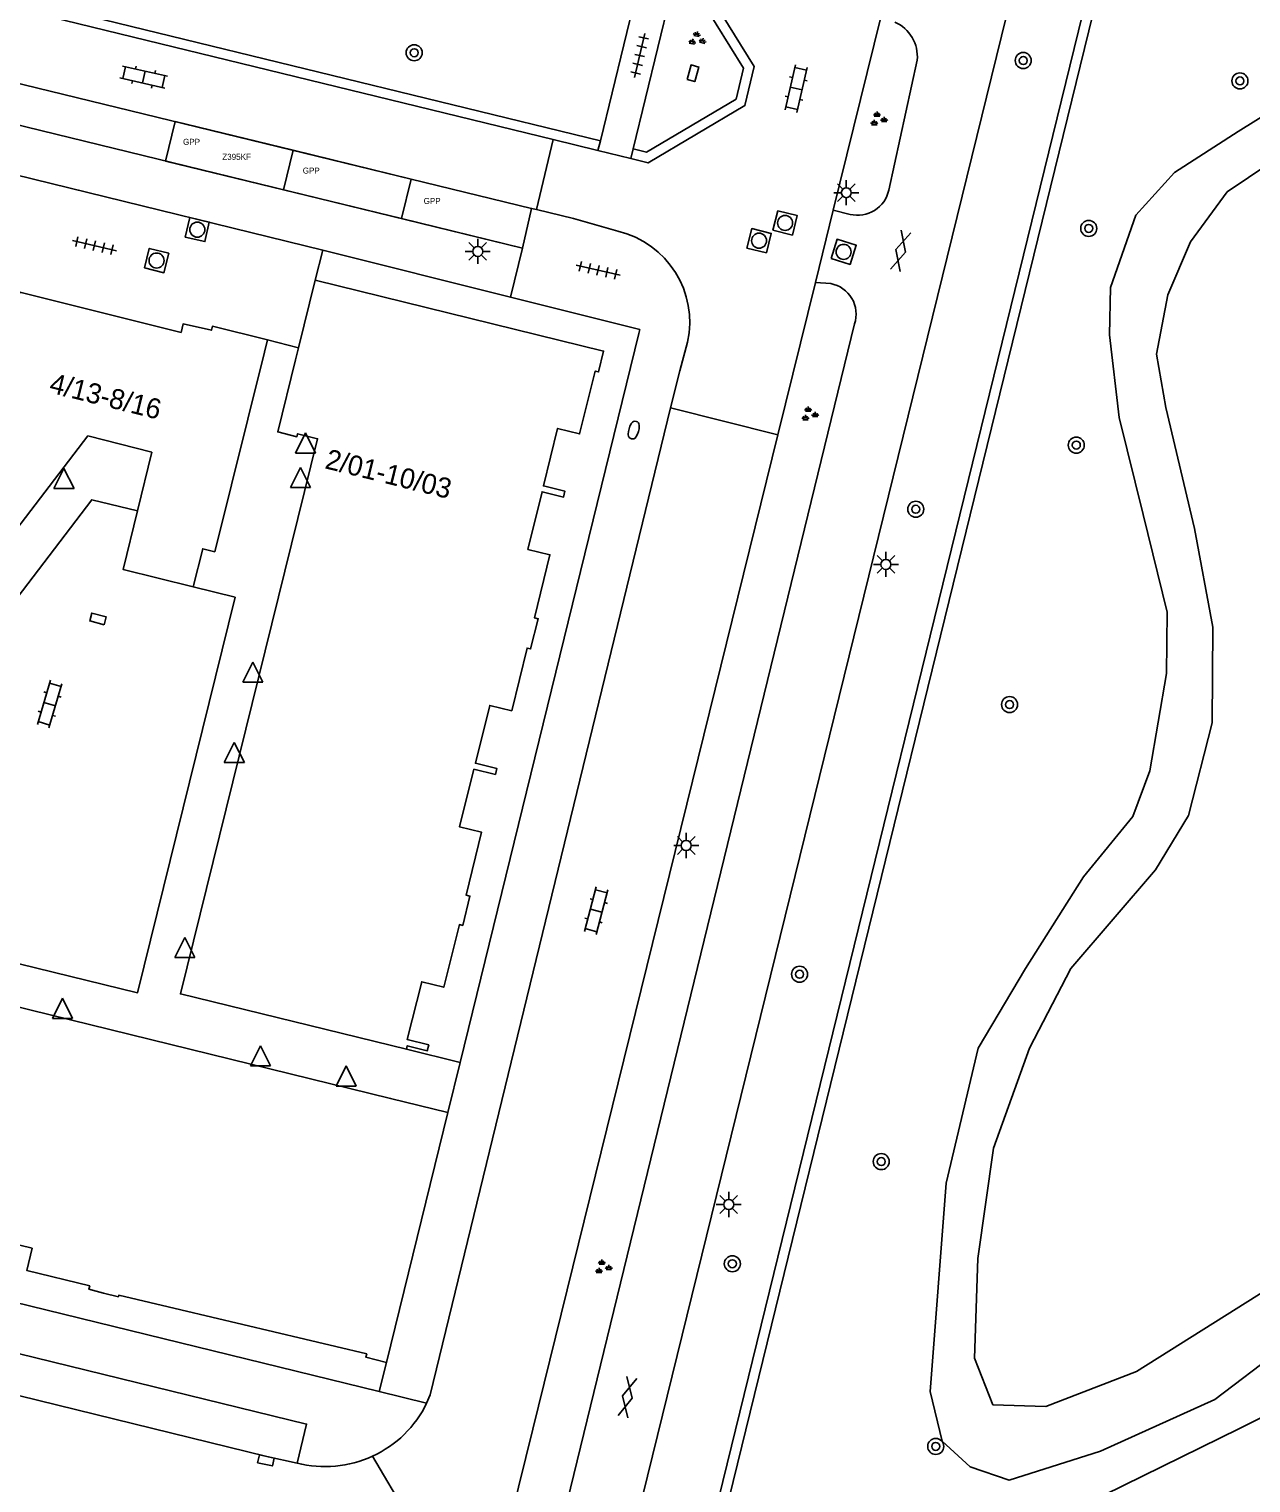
# Model space of a CAD drawing. Extents: x 125000 to 129004, y 397500 to 399008.
# Drawn here: x 126756.2 to 126817.1, y 397867.8 to 397940.2 of the extents above; entities that cross this region are included whole.
import ezdxf

# ---------------------------------------------------------------- set-up
doc = ezdxf.new("R2010")
doc.units = 0
for name, color, linetype in [('bp-anno-kenteken', 7, 'Continuous'), ('bp-grn-parkeervak', 7, 'Continuous'), ('gg-afsc-faunaraster', 7, 'Continuous'), ('gg-afsc-hekwerk', 7, 'Continuous'), ('gg-afsc-muur', 7, 'Continuous'), ('gg-anno-huisnummerreeks BGT', 7, 'Continuous'), ('gg-bbg-hoofdgebouw', 7, 'Continuous'), ('gg-knt-BGT kruinlijn', 7, 'Continuous'), ('gg-knt-bovenkant onderkant talud', 7, 'Continuous'), ('gg-knt-verharding', 7, 'Continuous'), ('gg-knt-verharding nz', 7, 'Continuous'), ('gt-grn-groengrens', 7, 'Continuous'), ('gt-grn-weggrens', 7, 'Continuous'), ('gt-symb-boom', 7, 'Continuous'), ('gt-symb-brandkraan', 7, 'Continuous'), ('gt-symb-gesloten verharding', 7, 'Continuous'), ('gt-symb-groenvak', 7, 'Continuous'), ('gt-symb-klinker verharding', 7, 'Continuous'), ('gt-symb-kolk', 7, 'Continuous'), ('gt-symb-kolk center center', 7, 'Continuous'), ('gt-symb-lichtmast', 7, 'Continuous'), ('gt-symb-rioolschacht', 7, 'Continuous'), ('gt-symb-tegel verharding', 7, 'Continuous'), ('gt-symb-waterafsluiter', 7, 'Continuous'), ('kenmerkpunt gehandicapten parkeerplaats', 7, 'Continuous')]:
    doc.layers.add(name, color=color, linetype=linetype)

# ---------------------------------------------------------------- blocks, each defined once
blk = doc.blocks.new('gt0-RS')
at = {"layer": 'gt-symb-rioolschacht'}
blk.add_lwpolyline([(-0.5, -0.5), (0.5, -0.5), (0.5, 0.5), (-0.5, 0.5)], close=True, dxfattribs=at)
blk.add_circle((0, 0), 0.375, dxfattribs=at)
blk = doc.blocks.new('gt0-BOOM')
at = {"layer": 'gt-symb-boom'}
for radius in [0.4, 0.2]:
    blk.add_circle((0, 0), radius, dxfattribs=at)
blk = doc.blocks.new('gt0-LMAST')
at = {"layer": 'gt-symb-lichtmast'}
for p, q in [((-0.182, 0.173), (-0.447, 0.438)), ((-0.005, 0.246), (-0.005, 0.621)), ((0.172, 0.173), (0.437, 0.438)), ((-0.255, -0.004), (-0.63, -0.004)), ((-0.182, -0.181), (-0.447, -0.446)), ((-0.005, -0.254), (-0.005, -0.629)), ((0.437, -0.446), (0.172, -0.181)), ((0.245, -0.004), (0.62, -0.004))]:
    blk.add_line(p, q, dxfattribs=at)
blk.add_circle((-0.005, -0.004), 0.25, dxfattribs=at)
blk = doc.blocks.new('gt0-GESVH1')
at = {"layer": 'gt-symb-gesloten verharding'}
for p, q in [((-0.992, -0.261), (0.008, 0.239)), ((0.008, -0.261), (-0.992, 0.239)), ((0.008, 0.239), (1.008, -0.261)), ((1.008, 0.239), (0.008, -0.261))]:
    blk.add_line(p, q, dxfattribs=at)
blk = doc.blocks.new('gt0-GRVAK')
at = {"layer": 'gt-symb-groenvak'}
for p, q in [((-0.11, 0.189), (-0.228, 0.24)), ((-0.182, 0.153), (0.088, 0.153)), ((-0.091, 0.211), (-0.156, 0.322)), ((-0.047, 0.214), (-0.047, 0.393)), ((-0.004, 0.211), (0.061, 0.322)), ((0.015, 0.189), (0.133, 0.24)), ((0.262, -0.052), (0.197, 0.059)), ((0.305, -0.049), (0.305, 0.13)), ((0.349, -0.052), (0.414, 0.059)), ((-0.245, -0.228), (-0.363, -0.177)), ((-0.318, -0.264), (-0.047, -0.264)), ((-0.226, -0.206), (-0.291, -0.095)), ((-0.183, -0.203), (-0.183, -0.024)), ((-0.139, -0.206), (-0.074, -0.095)), ((-0.12, -0.228), (-0.002, -0.177)), ((0.243, -0.074), (0.125, -0.023)), ((0.17, -0.11), (0.441, -0.11)), ((0.368, -0.074), (0.486, -0.023))]:
    blk.add_line(p, q, dxfattribs=at)
blk = doc.blocks.new('gt0-KL1')
at = {"layer": 'gt-symb-klinker verharding'}
for p, q in [((-1.15, 0.3), (1.15, 0.3)), ((-1, -0.3), (-1, 0.3)), ((-0.5, 0.3), (-0.5, 0.45)), ((0, -0.3), (0, 0.3)), ((0.5, 0.3), (0.5, 0.45)), ((1, -0.3), (1, 0.3)), ((-1.15, -0.3), (1.15, -0.3)), ((-0.5, -0.45), (-0.5, -0.3)), ((0.5, -0.45), (0.5, -0.3))]:
    blk.add_line(p, q, dxfattribs=at)
blk = doc.blocks.new('gt0-KOLKCC')
at = {"layer": 'gt-symb-kolk center center'}
blk.add_lwpolyline([(-0.375, 0.2), (0.375, 0.2), (0.375, -0.2), (-0.375, -0.2)], close=True, dxfattribs=at)
blk = doc.blocks.new('gt0-TEG1')
at = {"layer": 'gt-symb-tegel verharding'}
for p, q in [((-1.125, 0), (1.125, 0)), ((-0.9, -0.25), (-0.9, 0.25)), ((-0.45, -0.25), (-0.45, 0.25)), ((0, -0.25), (0, 0.25)), ((0.45, -0.25), (0.45, 0.25)), ((0.9, -0.25), (0.9, 0.25))]:
    blk.add_line(p, q, dxfattribs=at)
blk = doc.blocks.new('gt0-WAFSL')
at = {"layer": 'gt-symb-waterafsluiter'}
for p, q in [((-0.5, -0.333), (0, 0.667)), ((0, 0.667), (0.5, -0.333)), ((0.5, -0.333), (-0.5, -0.333))]:
    blk.add_line(p, q, dxfattribs=at)
blk = doc.blocks.new('gt0-BR')
at = {"layer": 'gt-symb-brandkraan'}
for centre, radius, start, end in [((-0.244, 0), 0.206, 107.56694, 252.43307), ((0.599, -2.664), 3, 106.89205, 107.56694), ((0, -0.691), 0.938, 73.10799, 106.89205), ((-0.599, -2.664), 3, 72.43309, 73.10799), ((0.244, 0), 0.206, 287.56695, 72.43309), ((0.599, 2.664), 3, 252.43307, 253.10797), ((0, 0.691), 0.938, 253.10797, 286.89206), ((-0.599, 2.664), 3, 286.89206, 287.56695)]:
    blk.add_arc(centre, radius, start, end, dxfattribs=at)
blk = doc.blocks.new('gt0-KOLK')
at = {"layer": 'gt-symb-kolk'}
blk.add_lwpolyline([(0, 0), (0.375, 0), (0.375, 0.4), (-0.375, 0.4), (-0.375, 0), (0, 0)], dxfattribs=at)

msp = doc.modelspace()

# ---------------------------------------------------------------- linework, layer by layer
at = {"layer": 'bp-grn-parkeervak'}
for p, q in [((126769.36, 397934.165), (126768.88, 397932.199)), ((126769.36, 397934.165), (126775.251, 397932.729)), ((126775.251, 397932.729), (126774.771, 397930.762)), ((126774.771, 397930.762), (126768.88, 397932.199))]:
    msp.add_line(p, q, dxfattribs=at)
for points in [[(126768.88, 397932.199), (126763.011, 397933.631), (126763.49, 397935.596), (126769.36, 397934.165)], [(126775.251, 397932.729), (126781.251, 397931.267), (126780.803, 397929.291), (126774.771, 397930.762)]]:
    msp.add_lwpolyline(points, dxfattribs=at)
at = {"layer": 'gg-afsc-faunaraster'}
msp.add_line((126810.21, 397945), (126788.568, 397856.742), dxfattribs=at)
at = {"layer": 'gg-afsc-hekwerk'}
for points in [[(126788.568, 397856.742), (126816.525, 397870.469), (126840.008, 397882.166)], [(126788.568, 397856.742), (126816.525, 397870.469), (126839.514, 397881.92)]]:
    msp.add_lwpolyline(points, dxfattribs=at)
at = {"layer": 'gg-afsc-muur'}
for p, q in [((126770.843, 397929.185), (126770.469, 397927.7)), ((126780.194, 397926.851), (126770.843, 397929.185)), ((126786.636, 397925.243), (126780.194, 397926.851)), ((126786.586, 397925.04), (126786.636, 397925.243)), ((126777.691, 397888.713), (126786.586, 397925.04)), ((126777.691, 397888.713), (126775.007, 397889.371)), ((126773.658, 397872.32), (126714.98, 397886.696)), ((126774.016, 397873.762), (126773.658, 397872.32))]:
    msp.add_line(p, q, dxfattribs=at)
at = {"layer": 'gg-bbg-hoofdgebouw'}
for p, q in [((126769.637, 397924.324), (126770.469, 397927.7)), ((126774.016, 397873.762), (126777.082, 397886.214))]:
    msp.add_line(p, q, dxfattribs=at)
for points in [[(126770.469, 397927.7), (126784.837, 397924.159), (126784.587, 397923.121), (126784.422, 397923.161), (126783.637, 397920.033), (126782.541, 397920.308), (126781.835, 397917.441), (126782.911, 397917.176), (126782.839, 397916.886), (126781.774, 397917.148), (126781.068, 397914.281), (126782.165, 397914.011), (126781.392, 397910.869), (126781.579, 397910.824), (126781.2, 397909.321), (126781.025, 397909.365), (126780.261, 397906.239), (126779.163, 397906.507), (126778.447, 397903.619), (126779.517, 397903.354), (126779.445, 397903.063), (126778.375, 397903.328), (126777.662, 397900.45), (126778.76, 397900.182), (126777.995, 397897.042), (126778.177, 397897.005), (126777.816, 397895.544), (126777.651, 397895.584), (126776.873, 397892.464), (126775.776, 397892.737), (126775.053, 397889.854), (126776.121, 397889.586), (126776.046, 397889.3), (126775.05, 397889.546), (126775.007, 397889.371)], [(126768.088, 397924.724), (126765.34, 397925.401), (126765.29, 397925.197), (126763.879, 397925.512), (126763.785, 397925.093), (126755.75, 397927.099), (126755.018, 397924.169), (126748.797, 397925.705), (126747.968, 397924.589), (126748.097, 397924.494), (126740.134, 397914.05), (126739.999, 397914.153), (126738.551, 397912.263), (126738.686, 397912.159), (126730.711, 397901.738), (126730.574, 397901.839), (126729.592, 397900.508)], [(126764.387, 397912.411), (126764.861, 397914.313), (126765.462, 397914.164), (126767.935, 397924.103), (126768.088, 397924.724)], [(126775.007, 397889.371), (126763.747, 397892.132), (126770.586, 397919.793), (126769.586, 397920.04), (126769.55, 397919.895), (126768.599, 397920.131), (126769.488, 397923.72), (126769.637, 397924.324)], [(126761.608, 397916.208), (126762.318, 397919.119), (126759.138, 397919.932), (126741.968, 397897.475), (126729.592, 397900.508)], [(126764.387, 397912.411), (126760.894, 397913.281), (126761.608, 397916.208)], [(126726.3, 397898.692), (126774.218, 397886.919), (126777.082, 397886.214)], [(126753.472, 397880.167), (126756.355, 397879.454), (126756.087, 397878.356), (126759.23, 397877.588), (126759.182, 397877.414), (126759.908, 397877.213), (126760.661, 397877.04), (126760.679, 397877.118), (126773.033, 397874.198), (126772.988, 397874.023), (126774.016, 397873.762)]]:
    msp.add_lwpolyline(points, dxfattribs=at)
at = {"layer": 'gg-knt-BGT kruinlijn'}
msp.add_lwpolyline([(126820.736, 397937.757), (126816.466, 397935.102), (126813.285, 397933.05), (126811.359, 397930.934), (126810.1, 397927.331), (126810.043, 397924.965), (126810.526, 397920.854), (126811.732, 397916.013), (126812.916, 397911.149), (126812.885, 397908.087), (126812.059, 397903.252), (126811.219, 397900.962), (126808.757, 397897.958), (126805.859, 397893.388), (126803.504, 397889.431), (126801.901, 397882.704), (126801.118, 397872.317), (126801.708, 397869.844), (126803.101, 397868.57), (126805.045, 397867.901), (126809.6, 397869.339), (126815.302, 397871.924), (126818.54, 397874.383)], dxfattribs=at)
at = {"layer": 'gg-knt-bovenkant onderkant talud'}
msp.add_lwpolyline([(126818.547, 397877.812), (126811.395, 397873.316), (126806.876, 397871.572), (126804.24, 397871.655), (126803.318, 397873.979), (126803.484, 397878.94), (126804.268, 397884.446), (126806.064, 397889.425), (126808.127, 397893.391), (126812.342, 397898.317), (126813.984, 397901.026), (126815.163, 397905.638), (126815.202, 397910.41), (126814.283, 397915.328), (126812.852, 397921.341), (126812.398, 397924.01), (126812.952, 397926.964), (126814.086, 397929.604), (126815.909, 397932.093), (126821.182, 397935.63)], dxfattribs=at)
at = {"layer": 'gg-knt-verharding'}
for p, q in [((126697.623, 397955.879), (126784.678, 397934.639)), ((126700.517, 397954.658), (126782.332, 397934.697)), ((126780.803, 397929.291), (126699.403, 397949.146)), ((126785.458, 397861.758), (126806.167, 397945.988)), ((126786.769, 397943.224), (126784.678, 397934.639)), ((126788.404, 397942.831), (126786.306, 397934.244)), ((126798.658, 397940.796), (126796.283, 397931.173)), ((126800.468, 397938.66), (126799.049, 397932.178)), ((126781.492, 397931.214), (126782.332, 397934.697)), ((126782.332, 397934.697), (126784.558, 397934.149)), ((126784.678, 397934.639), (126784.558, 397934.149)), ((126784.558, 397934.149), (126786.187, 397933.758)), ((126786.306, 397934.244), (126786.187, 397933.758)), ((126781.251, 397931.267), (126780.803, 397929.291)), ((126781.492, 397931.214), (126781.251, 397931.267)), ((126796.283, 397931.173), (126795.397, 397927.583)), ((126796.283, 397931.173), (126797.126, 397930.972)), ((126795.397, 397927.583), (126793.522, 397919.99)), ((126795.397, 397927.583), (126796.156, 397927.524)), ((126797.346, 397925.512), (126782.374, 397864.156)), ((126776.195, 397872.146), (126788.179, 397921.338)), ((126788.179, 397921.338), (126793.522, 397919.99)), ((126793.522, 397919.99), (126781.304, 397870.435)), ((126777.082, 397886.214), (126777.691, 397888.713)), ((126776.017, 397871.738), (126776.195, 397872.146)), ((126781.304, 397870.435), (126779.633, 397863.659))]:
    msp.add_line(p, q, dxfattribs=at)
for points in [[(126786.187, 397933.758), (126787.052, 397933.538), (126791.877, 397936.394), (126792.346, 397938.34), (126789.406, 397943.087), (126788.523, 397943.317)], [(126786.306, 397934.244), (126786.975, 397934.073), (126791.44, 397936.717), (126791.811, 397938.254), (126789.086, 397942.654), (126788.404, 397942.831)], [(126785.544, 397930.137), (126783.344, 397930.766), (126781.492, 397931.214)], [(126788.179, 397921.338), (126788.639, 397923.182), (126789.021, 397924.602)], [(126764.387, 397912.411), (126766.472, 397911.897), (126761.618, 397892.188), (126743.895, 397896.516), (126759.334, 397916.751), (126761.608, 397916.208)], [(126685.567, 397891.387), (126770.038, 397870.695), (126769.562, 397868.752)]]:
    msp.add_lwpolyline(points, dxfattribs=at)
for centre, radius, start, end in [((126798.597, 397938.832), 1.878, 354.73647, 66.35058), ((126797.496, 397932.518), 1.59, 256.53261, 347.65474), ((126784.464, 397925.599), 4.665, 347.6569, 76.61588), ((126795.867, 397925.995), 1.556, 341.92071, 79.28378), ((126770.969, 397874.188), 5.612, 294.79561, 334.10981), ((126770.963, 397874.185), 5.611, 255.53628, 294.85807)]:
    msp.add_arc(centre, radius, start, end, dxfattribs=at)
at = {"layer": 'gg-knt-verharding nz'}
for p, q in [((126699.891, 397951.096), (126781.251, 397931.267)), ((126770.843, 397929.185), (126751.095, 397934.027))]:
    msp.add_line(p, q, dxfattribs=at)
msp.add_lwpolyline([(126769.562, 397868.752), (126768.048, 397869.082), (126754.714, 397872.358), (126737.068, 397876.661), (126704.056, 397884.785), (126687.486, 397888.839), (126685.077, 397889.442)], dxfattribs=at)
at = {"layer": 'gt-grn-groengrens'}
msp.add_line((126809.731, 397945.117), (126787.991, 397856.459), dxfattribs=at)
at = {"layer": 'gt-grn-weggrens'}
for p, q in [((126780.194, 397926.851), (126780.803, 397929.291)), ((126769.637, 397924.324), (126768.088, 397924.724)), ((126776.017, 397871.738), (126773.658, 397872.32)), ((126778.717, 397859.944), (126773.322, 397869.094))]:
    msp.add_line(p, q, dxfattribs=at)

# ---------------------------------------------------------------- block references
at = {"layer": 'gt-symb-boom'}
for p in [(126775.398, 397939.024), (126805.751, 397938.638), (126816.549, 397937.621), (126809.012, 397930.271), (126808.394, 397919.473), (126800.395, 397916.278), (126805.068, 397906.546), (126794.604, 397893.11), (126798.673, 397883.774), (126791.253, 397878.685), (126801.388, 397869.582)]:
    msp.add_blockref('gt0-BOOM', p, dxfattribs=at)
at = {"layer": 'gt-symb-brandkraan', "rotation": 74.39306952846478}
msp.add_blockref('gt0-BR', (126786.341, 397920.223), dxfattribs=at)
at = {"layer": 'gt-symb-gesloten verharding'}
for p, rotation in [((126799.63, 397929.143), 74.6996755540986), ((126786.035, 397872.047), -102.64685349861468)]:
    msp.add_blockref('gt0-GESVH1', p, dxfattribs=dict(at, rotation=rotation))
at = {"layer": 'gt-symb-groenvak', "rotation": -12.827123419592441}
msp.add_blockref('gt0-GRVAK', (126789.477, 397939.697), dxfattribs=at)
at = {"layer": 'gt-symb-groenvak'}
for p in [(126798.509, 397935.704), (126795.078, 397921.006), (126784.792, 397878.507)]:
    msp.add_blockref('gt0-GRVAK', p, dxfattribs=at)
at = {"layer": 'gt-symb-klinker verharding'}
for p, rotation in [((126761.923, 397937.813), -12.827123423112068), ((126794.432, 397937.242), 77.17287657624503), ((126757.233, 397906.57), 73.55871950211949), ((126784.467, 397896.274), 75.1018127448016)]:
    msp.add_blockref('gt0-KL1', p, dxfattribs=dict(at, rotation=rotation))
at = {"layer": 'gt-symb-kolk', "rotation": 167.70114483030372}
msp.add_blockref('gt0-KOLK', (126768.048, 397869.082), dxfattribs=at)
at = {"layer": 'gt-symb-kolk center center'}
for p, rotation in [((126789.292, 397938.007), 74.39306952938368), ((126759.64, 397910.816), 165.2826888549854)]:
    msp.add_blockref('gt0-KOLKCC', p, dxfattribs=dict(at, rotation=rotation))
at = {"layer": 'gt-symb-lichtmast'}
for p in [(126796.937, 397932.056), (126778.571, 397929.13), (126798.912, 397913.535), (126788.959, 397899.529), (126791.079, 397881.641)]:
    msp.add_blockref('gt0-LMAST', p, dxfattribs=at)
at = {"layer": 'gt-symb-rioolschacht'}
for p, rotation in [((126793.881, 397930.545), -103.93901436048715), ((126764.59, 397930.211), -12.882979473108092), ((126792.584, 397929.66), 76.06098563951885), ((126796.798, 397929.103), -17.511195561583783), ((126762.561, 397928.67), -13.702889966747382)]:
    msp.add_blockref('gt0-RS', p, dxfattribs=dict(at, rotation=rotation))
at = {"layer": 'gt-symb-tegel verharding'}
for p, rotation in [((126786.635, 397938.889), -102.827123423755), ((126759.464, 397929.413), 167.17287657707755), ((126784.56, 397928.184), 167.17287657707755)]:
    msp.add_blockref('gt0-TEG1', p, dxfattribs=dict(at, rotation=rotation))
at = {"layer": 'gt-symb-waterafsluiter'}
for p in [(126769.986, 397919.412), (126757.946, 397917.647), (126769.731, 397917.689), (126767.36, 397907.992), (126766.434, 397903.996), (126763.971, 397894.275), (126757.867, 397891.244), (126767.738, 397888.875), (126772.012, 397887.871)]:
    msp.add_blockref('gt0-WAFSL', p, dxfattribs=at)

# ---------------------------------------------------------------- texts
at = {"layer": 'bp-anno-kenteken'}
msp.add_text('Z395KF', height=0.3, dxfattribs=at).set_placement((126765.835, 397933.689))
at = {"layer": 'gg-anno-huisnummerreeks BGT'}
for s, rotation, p in [('4/13-8/16', 346, (126757.162, 397922.108)), ('2/01-10/03', 346.1, (126770.904, 397918.327))]:
    msp.add_text(s, height=1, rotation=rotation, dxfattribs=at).set_placement(p)
at = {"layer": 'kenmerkpunt gehandicapten parkeerplaats'}
for p in [(126763.88, 397934.436), (126769.844, 397933.004), (126775.868, 397931.491)]:
    msp.add_text('GPP', height=0.3, dxfattribs=at).set_placement(p)

doc.saveas('drawing.dxf')
